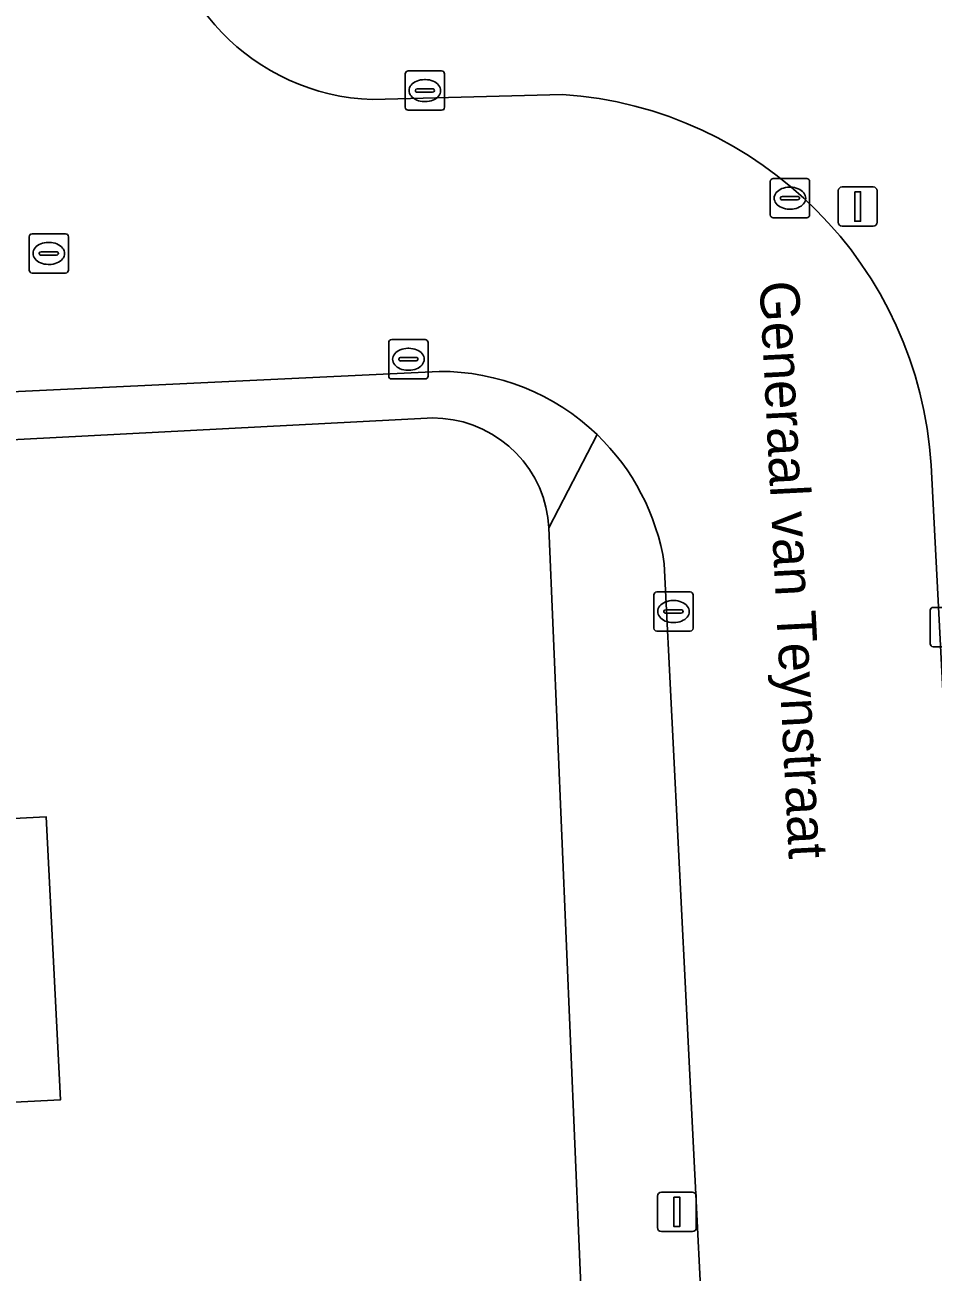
# Model space of a CAD drawing. Extents: x 161084 to 161928, y 385354 to 386522.
# Drawn here: x 161794.81 to 161817.92, y 386041.73 to 386073.46 of the extents above; entities that cross this region are included whole.
import ezdxf

# ---------------------------------------------------------------- set-up
doc = ezdxf.new("R2010")
doc.units = 0
for name, color, linetype in [('IMGEO_Erf', 7, 'Continuous'), ('IMGEO_Kolk', 7, 'Continuous'), ('IMGEO_Lichtmast', 7, 'Continuous'), ('IMGEO_Openbare_ruimte_label', 7, 'Continuous'), ('IMGEO_Pand', 7, 'Continuous'), ('IMGEO_Rijbaan_lokaal_open', 7, 'Continuous'), ('IMGEO_Rioolput', 7, 'Continuous'), ('IMGEO_Voetpad_open', 7, 'Continuous')]:
    doc.layers.add(name, color=color, linetype=linetype)

msp = doc.modelspace()

# ---------------------------------------------------------------- linework, layer by layer
at = {"layer": 'IMGEO_Erf'}
for points in [[(161712.882, 386035.02), (161809.017, 386039.766), (161808.142, 386060.669), (161808.116, 386060.932), (161808.066, 386061.192), (161807.993, 386061.446), (161807.898, 386061.693), (161807.781, 386061.93), (161807.644, 386062.156), (161807.486, 386062.369), (161807.311, 386062.566), (161807.118, 386062.748), (161806.91, 386062.911), (161806.689, 386063.055), (161806.455, 386063.179), (161806.211, 386063.281), (161805.959, 386063.362), (161805.701, 386063.419), (161805.439, 386063.453), (161805.175, 386063.463), (161805.045, 386063.46), (161792.178, 386062.785)], [(161790.355, 386053.057), (161795.348, 386053.315), (161795.716, 386046.114), (161789.555, 386045.796)]]:
    msp.add_lwpolyline(points, dxfattribs=at)
at = {"layer": 'IMGEO_Kolk'}
for p, q in [((161804.484, 386071.368), (161804.484, 386072.22)), ((161804.559, 386072.294), (161805.411, 386072.294)), ((161804.972, 386072.074), (161804.997, 386072.074)), ((161805.485, 386072.22), (161805.485, 386071.368)), ((161804.743, 386071.788), (161804.743, 386071.8)), ((161805.181, 386071.751), (161804.783, 386071.751)), ((161804.786, 386071.837), (161805.184, 386071.837)), ((161805.227, 386071.8), (161805.227, 386071.788)), ((161804.995, 386071.514), (161804.97, 386071.514)), ((161805.411, 386071.294), (161804.559, 386071.294)), ((161804.065, 386064.53), (161804.065, 386065.382)), ((161804.14, 386065.456), (161804.992, 386065.456)), ((161805.066, 386065.382), (161805.066, 386064.53)), ((161804.553, 386065.236), (161804.578, 386065.236)), ((161804.324, 386064.95), (161804.324, 386064.962)), ((161804.762, 386064.913), (161804.364, 386064.913)), ((161804.367, 386064.999), (161804.765, 386064.999)), ((161804.808, 386064.962), (161804.808, 386064.95)), ((161804.992, 386064.456), (161804.14, 386064.456)), ((161804.576, 386064.676), (161804.551, 386064.676)), ((161810.885, 386059.038), (161811.737, 386059.038)), ((161810.81, 386058.112), (161810.81, 386058.964)), ((161811.298, 386058.818), (161811.323, 386058.818)), ((161811.811, 386058.964), (161811.811, 386058.112)), ((161811.069, 386058.532), (161811.069, 386058.544)), ((161811.507, 386058.495), (161811.109, 386058.495)), ((161811.112, 386058.581), (161811.51, 386058.581)), ((161811.553, 386058.544), (161811.553, 386058.532)), ((161817.841, 386057.718), (161817.841, 386058.57)), ((161817.916, 386058.644), (161818.768, 386058.644)), ((161811.321, 386058.258), (161811.296, 386058.258)), ((161811.737, 386058.038), (161810.885, 386058.038)), ((161818.768, 386057.644), (161817.916, 386057.644))]:
    msp.add_line(p, q, dxfattribs=at)
for points in [[(161804.484, 386071.368), (161804.484, 386072.22)], [(161804.559, 386072.294), (161805.411, 386072.294)], [(161805.485, 386072.22), (161805.485, 386071.368)], [(161805.411, 386071.294), (161804.559, 386071.294)], [(161804.065, 386064.53), (161804.065, 386065.382)], [(161804.14, 386065.456), (161804.992, 386065.456)], [(161805.066, 386065.382), (161805.066, 386064.53)], [(161804.992, 386064.456), (161804.14, 386064.456)], [(161810.885, 386059.038), (161811.737, 386059.038)], [(161810.81, 386058.112), (161810.81, 386058.964)], [(161811.811, 386058.964), (161811.811, 386058.112)], [(161817.841, 386057.718), (161817.841, 386058.57)], [(161817.916, 386058.644), (161818.768, 386058.644)], [(161811.737, 386058.038), (161810.885, 386058.038)], [(161818.768, 386057.644), (161817.916, 386057.644)]]:
    msp.add_lwpolyline(points, dxfattribs=at)
for centre, radius, start, end in [((161804.561, 386072.218), 0.0765, 91.552, 178.448), ((161804.561, 386072.218), 0.0765, 91.552, 178.448), ((161805.409, 386072.218), 0.0765, 1.552, 88.448), ((161805.409, 386072.218), 0.0765, 1.552, 88.448), ((161804.783, 386071.797), 0.0403, 85.8775, 175.7526), ((161804.78, 386071.787), 0.0366, 178.938, 274.7102), ((161805.184, 386071.794), 0.043, 264.8664, 352.4533), ((161805.188, 386071.799), 0.0386, 1.7309, 96.639), ((161804.561, 386071.37), 0.0765, 181.552, 268.448), ((161804.561, 386071.37), 0.0765, 181.552, 268.448), ((161805.409, 386071.37), 0.0765, 271.552, 358.448), ((161805.409, 386071.37), 0.0765, 271.552, 358.448), ((161804.142, 386065.38), 0.0765, 91.552, 178.448), ((161804.142, 386065.38), 0.0765, 91.552, 178.448), ((161804.99, 386065.38), 0.0765, 1.552, 88.448), ((161804.99, 386065.38), 0.0765, 1.552, 88.448), ((161804.364, 386064.959), 0.0403, 85.8775, 175.7526), ((161804.361, 386064.949), 0.0366, 178.938, 274.7102), ((161804.765, 386064.956), 0.043, 264.8664, 352.4533), ((161804.769, 386064.961), 0.0386, 1.7309, 96.639), ((161804.142, 386064.532), 0.0765, 181.552, 268.448), ((161804.142, 386064.532), 0.0765, 181.552, 268.448), ((161804.99, 386064.532), 0.0765, 271.552, 358.448), ((161804.99, 386064.532), 0.0765, 271.552, 358.448), ((161810.887, 386058.962), 0.0765, 91.552, 178.448), ((161810.887, 386058.962), 0.0765, 91.552, 178.448), ((161811.735, 386058.962), 0.0765, 1.552, 88.448), ((161811.735, 386058.962), 0.0765, 1.552, 88.448), ((161811.109, 386058.541), 0.0403, 85.8775, 175.7526), ((161811.106, 386058.531), 0.0366, 178.938, 274.7102), ((161811.51, 386058.538), 0.043, 264.8664, 352.4533), ((161811.514, 386058.543), 0.0386, 1.7309, 96.639), ((161817.918, 386058.568), 0.0765, 91.552, 178.448), ((161817.918, 386058.568), 0.0765, 91.552, 178.448), ((161810.887, 386058.114), 0.0765, 181.552, 268.448), ((161810.887, 386058.114), 0.0765, 181.552, 268.448), ((161811.735, 386058.114), 0.0765, 271.552, 358.448), ((161811.735, 386058.114), 0.0765, 271.552, 358.448), ((161817.918, 386057.72), 0.0765, 181.552, 268.448), ((161817.918, 386057.72), 0.0765, 181.552, 268.448)]:
    msp.add_arc(centre, radius, start, end, dxfattribs=at)
for centre, major_axis, ratio, start_param, end_param in [((161804.971, 386071.794), (-0.387, 0.002), 0.722429, 4.712389, 7.853982), ((161804.996, 386071.794), (-0.39, 0.002), 0.717154, 1.570796, 4.712389), ((161804.552, 386064.956), (-0.387, 0.002), 0.722429, 4.712389, 7.853982), ((161804.577, 386064.956), (-0.39, 0.002), 0.717154, 1.570796, 4.712389), ((161811.297, 386058.538), (-0.387, 0.002), 0.722429, 4.712389, 7.853982), ((161811.322, 386058.538), (-0.39, 0.002), 0.717154, 1.570796, 4.712389)]:
    msp.add_ellipse(centre, major_axis=major_axis, ratio=ratio, start_param=start_param, end_param=end_param, dxfattribs=at)
at = {"layer": 'IMGEO_Lichtmast'}
for p, q in [((161815.502, 386068.443), (161815.502, 386069.243)), ((161815.502, 386069.243), (161815.502, 386068.443)), ((161815.602, 386069.343), (161816.392, 386069.343)), ((161816.392, 386069.343), (161815.602, 386069.343)), ((161816.492, 386069.243), (161816.492, 386068.443)), ((161816.492, 386068.443), (161816.492, 386069.243)), ((161816.392, 386068.343), (161815.602, 386068.343)), ((161815.602, 386068.343), (161816.392, 386068.343)), ((161811.002, 386043.763), (161811.792, 386043.763)), ((161811.792, 386043.763), (161811.002, 386043.763)), ((161810.902, 386042.863), (161810.902, 386043.663)), ((161810.902, 386043.663), (161810.902, 386042.863)), ((161811.892, 386043.663), (161811.892, 386042.863)), ((161811.892, 386042.863), (161811.892, 386043.663)), ((161811.792, 386042.763), (161811.002, 386042.763)), ((161811.002, 386042.763), (161811.792, 386042.763))]:
    msp.add_line(p, q, dxfattribs=at)
for points in [[(161815.922, 386069.218), (161816.072, 386069.218), (161816.072, 386068.468), (161815.922, 386068.468), (161815.922, 386069.218)], [(161811.322, 386043.638), (161811.472, 386043.638), (161811.472, 386042.888), (161811.322, 386042.888), (161811.322, 386043.638)]]:
    msp.add_lwpolyline(points, dxfattribs=at)
for centre, start, end in [((161815.602, 386069.243), 90, 180), ((161815.602, 386069.243), 90, 180), ((161816.392, 386069.243), 0, 90), ((161816.392, 386069.243), 360, 90), ((161815.602, 386068.443), 180, 270), ((161815.602, 386068.443), 180, 270), ((161816.392, 386068.443), 270, 0), ((161816.392, 386068.443), 270, 0), ((161811.002, 386043.663), 90, 180), ((161811.002, 386043.663), 90, 180), ((161811.792, 386043.663), 0, 90), ((161811.792, 386043.663), 360, 90), ((161811.002, 386042.863), 180, 270), ((161811.002, 386042.863), 180, 270), ((161811.792, 386042.863), 270, 0), ((161811.792, 386042.863), 270, 0)]:
    msp.add_arc(centre, 0.1, start, end, dxfattribs=at)
at = {"layer": 'IMGEO_Pand'}
msp.add_lwpolyline([(161789.555, 386045.796), (161795.716, 386046.114), (161795.348, 386053.315), (161790.355, 386053.057), (161789.184, 386052.997)], close=True, dxfattribs=at)
at = {"layer": 'IMGEO_Rijbaan_lokaal_open'}
for points in [[(161808.486, 386071.696), (161803.651, 386071.565)], [(161785.81, 386070.544), (161786.186, 386063.711), (161789.822, 386063.904), (161805.348, 386064.65)], [(161811.077, 386059.751), (161812.831, 386024.794), (161813.76, 386007.295), (161814.162, 386000.009), (161815.315, 385974.355), (161822.36, 385974.707), (161821.739, 385986.755), (161821.04, 385999.964), (161818.994, 386039.308), (161818.783, 386044.547), (161817.865, 386062.262)]]:
    msp.add_lwpolyline(points, dxfattribs=at)
for centre, radius, start, end in [((161803.84, 386077.151), 5.589, 179.8477, 268.0589), ((161807.797, 386061.632), 10.088, 3.5818, 86.0832), ((161805.362, 386058.869), 5.781, 46.1784, 90.1402), ((161805.363, 386058.867), 5.783, 8.7981, 46.1979)]:
    msp.add_arc(centre, radius, start, end, dxfattribs=at)
at = {"layer": 'IMGEO_Rioolput'}
for p, q in [((161813.773, 386068.63), (161813.773, 386069.482)), ((161813.848, 386069.556), (161814.7, 386069.556)), ((161814.774, 386069.482), (161814.774, 386068.63)), ((161814.261, 386069.336), (161814.286, 386069.336)), ((161814.032, 386069.05), (161814.032, 386069.062)), ((161814.47, 386069.013), (161814.072, 386069.013)), ((161814.075, 386069.099), (161814.473, 386069.099)), ((161814.516, 386069.062), (161814.516, 386069.05)), ((161814.7, 386068.556), (161813.848, 386068.556)), ((161814.284, 386068.776), (161814.259, 386068.776)), ((161794.915, 386067.224), (161794.915, 386068.076)), ((161794.99, 386068.15), (161795.842, 386068.15)), ((161795.403, 386067.93), (161795.428, 386067.93)), ((161795.916, 386068.076), (161795.916, 386067.224)), ((161795.174, 386067.644), (161795.174, 386067.656)), ((161795.612, 386067.607), (161795.214, 386067.607)), ((161795.217, 386067.693), (161795.615, 386067.693)), ((161795.658, 386067.656), (161795.658, 386067.644)), ((161795.426, 386067.37), (161795.401, 386067.37)), ((161795.842, 386067.15), (161794.99, 386067.15))]:
    msp.add_line(p, q, dxfattribs=at)
for points in [[(161813.773, 386068.63), (161813.773, 386069.482)], [(161813.848, 386069.556), (161814.7, 386069.556)], [(161814.774, 386069.482), (161814.774, 386068.63)], [(161814.7, 386068.556), (161813.848, 386068.556)], [(161794.915, 386067.224), (161794.915, 386068.076)], [(161794.99, 386068.15), (161795.842, 386068.15)], [(161795.916, 386068.076), (161795.916, 386067.224)], [(161795.842, 386067.15), (161794.99, 386067.15)]]:
    msp.add_lwpolyline(points, dxfattribs=at)
for centre, radius, start, end in [((161813.85, 386069.48), 0.0765, 91.552, 178.448), ((161813.85, 386069.48), 0.0765, 91.552, 178.448), ((161814.698, 386069.48), 0.0765, 1.552, 88.448), ((161814.698, 386069.48), 0.0765, 1.552, 88.448), ((161814.072, 386069.059), 0.0403, 85.8775, 175.7526), ((161814.069, 386069.049), 0.0366, 178.938, 274.7102), ((161814.473, 386069.056), 0.043, 264.8664, 352.4533), ((161814.477, 386069.061), 0.0386, 1.7309, 96.639), ((161813.85, 386068.632), 0.0765, 181.552, 268.448), ((161813.85, 386068.632), 0.0765, 181.552, 268.448), ((161814.698, 386068.632), 0.0765, 271.552, 358.448), ((161814.698, 386068.632), 0.0765, 271.552, 358.448), ((161794.992, 386068.074), 0.0765, 91.552, 178.448), ((161794.992, 386068.074), 0.0765, 91.552, 178.448), ((161795.84, 386068.074), 0.0765, 1.552, 88.448), ((161795.84, 386068.074), 0.0765, 1.552, 88.448), ((161795.214, 386067.653), 0.0403, 85.8775, 175.7526), ((161795.211, 386067.643), 0.0366, 178.938, 274.7102), ((161795.615, 386067.65), 0.043, 264.8664, 352.4533), ((161795.619, 386067.655), 0.0386, 1.7309, 96.639), ((161794.992, 386067.226), 0.0765, 181.552, 268.448), ((161794.992, 386067.226), 0.0765, 181.552, 268.448), ((161795.84, 386067.226), 0.0765, 271.552, 358.448), ((161795.84, 386067.226), 0.0765, 271.552, 358.448)]:
    msp.add_arc(centre, radius, start, end, dxfattribs=at)
for centre, major_axis, ratio, start_param, end_param in [((161814.26, 386069.056), (-0.387, 0.002), 0.722429, 4.712389, 7.853982), ((161814.285, 386069.056), (-0.39, 0.002), 0.717154, 1.570796, 4.712389), ((161795.402, 386067.65), (-0.387, 0.002), 0.722429, 4.712389, 7.853982), ((161795.427, 386067.65), (-0.39, 0.002), 0.717154, 1.570796, 4.712389)]:
    msp.add_ellipse(centre, major_axis=major_axis, ratio=ratio, start_param=start_param, end_param=end_param, dxfattribs=at)
at = {"layer": 'IMGEO_Voetpad_open'}
for points in [[(161817.865, 386062.262), (161818.783, 386044.547), (161819.284, 386044.564), (161822.098, 386044.216), (161821.385, 386057.854), (161820.582, 386073.201), (161820.522, 386075.277)], [(161803.651, 386071.565), (161808.486, 386071.696)], [(161805.348, 386064.65), (161789.822, 386063.904)], [(161792.178, 386062.785), (161805.045, 386063.46), (161805.175, 386063.463), (161805.439, 386063.453), (161805.701, 386063.419), (161805.959, 386063.362), (161806.211, 386063.281), (161806.455, 386063.179), (161806.689, 386063.055), (161806.91, 386062.911), (161807.118, 386062.748), (161807.311, 386062.566), (161807.486, 386062.369), (161807.644, 386062.156), (161807.781, 386061.93), (161807.898, 386061.693), (161807.993, 386061.446), (161808.066, 386061.192), (161808.116, 386060.932), (161808.142, 386060.669), (161809.365, 386063.04)], [(161809.365, 386063.04), (161808.142, 386060.669), (161809.017, 386039.766), (161809.195, 386034.569), (161809.797, 386023.078), (161811.365, 386021.234)], [(161812.831, 386024.794), (161811.077, 386059.751)]]:
    msp.add_lwpolyline(points, dxfattribs=at)
for centre, radius, start, end in [((161803.84, 386077.151), 5.589, 179.8477, 268.0589), ((161807.797, 386061.632), 10.088, 3.5818, 86.0832), ((161805.362, 386058.869), 5.781, 46.1784, 90.1402), ((161805.363, 386058.867), 5.783, 8.7981, 46.1979)]:
    msp.add_arc(centre, radius, start, end, dxfattribs=at)

# ---------------------------------------------------------------- texts
at = {"layer": 'IMGEO_Openbare_ruimte_label'}
msp.add_text('Generaal van Teynstraat', height=1, rotation=272.9225, dxfattribs=at).set_placement((161813.499, 386066.929))

doc.saveas('drawing.dxf')
